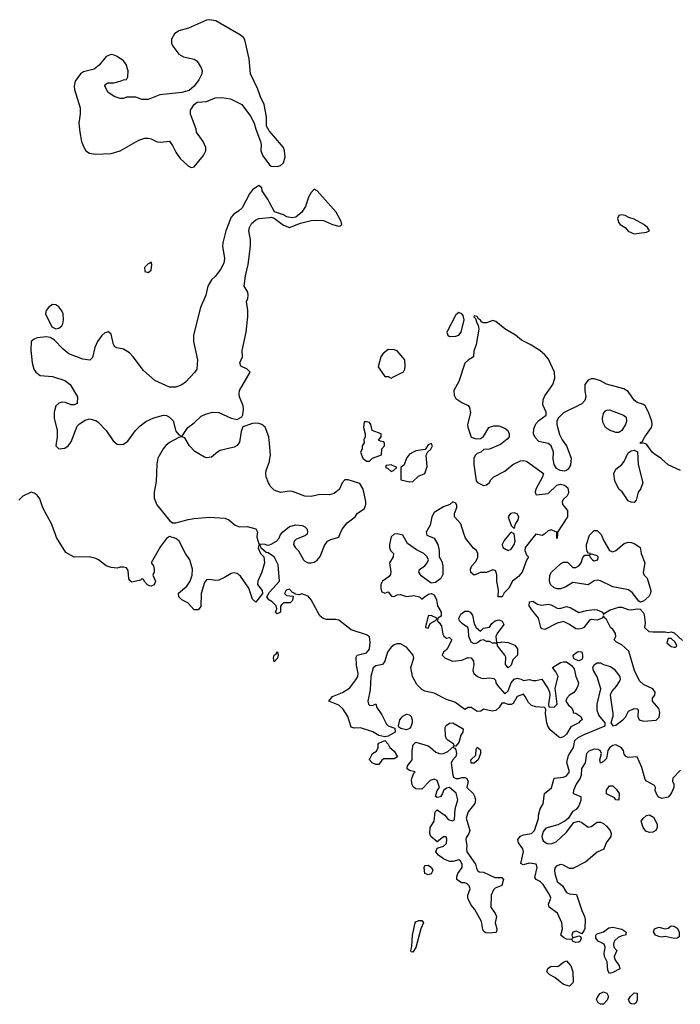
# Model space of a CAD drawing. Header units: inches. Extents: x 2396598 to 2566999, y 262085 to 451979.
# Tile 276 of 280: x 2508376 to 2512669, y 426939 to 433342. Entities that reach past the tile are written whole.
import ezdxf

# ---------------------------------------------------------------- set-up
doc = ezdxf.new("R2010")
doc.units = ezdxf.units.IN
doc.header["$MEASUREMENT"] = 0
for name, color, linetype in [('C5402', 7, 'Continuous'), ('C5403', 7, 'Continuous'), ('C5412', 7, 'Continuous'), ('C5413', 7, 'Continuous')]:
    doc.layers.add(name, color=color, linetype=linetype)

msp = doc.modelspace()

# ---------------------------------------------------------------- linework, layer by layer
at = {"layer": 'C5402', "color": 5, "elevation": 40}
for points in [[(2510000, 429868.7), (2509990, 429875.3), (2509978, 429878), (2509946, 429906), (2509942, 429922), (2509930, 429926), (2509925.4, 429905.4), (2509942, 429870), (2509962, 429850), (2509966, 429810), (2509950.6, 429749.4), (2509922.8, 429690), (2509921, 429670), (2509952, 429630), (2509954, 429610), (2509918, 429562), (2509910, 429555.3), (2509890, 429574), (2509864.8, 429644.8), (2509810, 429724), (2509790, 429741.2), (2509770, 429745.2), (2509750, 429741.2), (2509706.2, 429713.8), (2509670, 429698), (2509650, 429695.1), (2509610, 429702.7), (2509590, 429699), (2509578, 429682), (2509555.5, 429610), (2509554, 429526), (2509535.3, 429504.7), (2509510, 429504), (2509469.5, 429549.5), (2509430, 429569.5), (2509409.3, 429590), (2509407.9, 429612.1), (2509461.4, 429658.6), (2509483.6, 429690), (2509497.6, 429730), (2509498.7, 429770), (2509481.6, 429830), (2509453.6, 429870), (2509412, 429950), (2509390, 429969.4), (2509350, 429981.2), (2509330, 429969), (2509290, 429917.2), (2509231.3, 429810), (2509244.7, 429790), (2509250.8, 429770), (2509250.8, 429749.2), (2509242, 429730), (2509258, 429690), (2509250, 429668), (2509230, 429658), (2509220.4, 429660.4), (2509207.3, 429667.3), (2509186, 429690), (2509182, 429702), (2509170, 429706), (2509162, 429698), (2509104.7, 429684.7), (2509093.2, 429693.2), (2509086.3, 429706.3), (2509080.4, 429760.4), (2509070, 429778), (2509050, 429782), (2509030, 429782), (2509010, 429775.3), (2508970, 429779), (2508938, 429790), (2508888.9, 429828.9), (2508870, 429838), (2508828.4, 429848.4), (2508730, 429848), (2508676.4, 429876.4), (2508614.6, 429974.6), (2508605.5, 430000)], [(2509919.7, 430000), (2509916.9, 429976.9), (2509930, 429934), (2509968.7, 429931.3), (2509984.7, 429924.7), (2510000, 429928.2)], [(2510000, 429567.1), (2509995.3, 429570), (2509982, 429590), (2510000, 429619.6)]]:
    msp.add_lwpolyline(points, dxfattribs=at)
at = {"layer": 'C5403', "color": 5, "elevation": 40}
for points in [[(2510000, 432616.3), (2509998.3, 432618.3), (2509979.5, 432650), (2509980.7, 432710), (2509965.6, 432790), (2509941, 432841), (2509924.7, 432890), (2509875, 432990), (2509866.6, 433086.6), (2509838.9, 433210), (2509830, 433226.6), (2509810, 433242), (2509650, 433334), (2509610, 433342), (2509590, 433338), (2509473.7, 433286.3), (2509410, 433269), (2509382, 433250), (2509363.6, 433216.4), (2509362, 433190), (2509371.3, 433170), (2509410, 433118), (2509441, 433101), (2509510, 433084.7), (2509530, 433071.3), (2509556, 433030), (2509561, 433010), (2509558.8, 432990), (2509541, 432950), (2509510, 432908.7), (2509478, 432882), (2509430.7, 432869.3), (2509286.4, 432853.6), (2509210, 432822), (2509170, 432822), (2509130, 432838), (2509070, 432838), (2509050, 432829), (2509030, 432829), (2508990, 432842), (2508948, 432870), (2508928.4, 432911.6), (2508936.4, 432923.6), (2508948.9, 432931.1), (2508988.4, 432931.6), (2509030, 432942), (2509050, 432952), (2509070, 432954), (2509078, 432970), (2509082, 433010), (2509068.7, 433050), (2509050, 433074), (2509010, 433102.7), (2508990, 433112.3), (2508970, 433115.1), (2508938, 433102), (2508893.2, 433046.8), (2508859.1, 433020.9), (2508790, 433002.7), (2508771, 432990), (2508737.3, 432942.7), (2508730.4, 432910), (2508732.4, 432887.6), (2508768, 432768), (2508769.1, 432730), (2508760.9, 432670), (2508766, 432610), (2508778.4, 432550), (2508790, 432518), (2508806, 432490), (2508830, 432474.8), (2508867.7, 432467.7), (2508970.9, 432470.9), (2509028.7, 432490), (2509150, 432558.8), (2509190, 432570.8), (2509210, 432570.8), (2509230, 432566.8), (2509270, 432547.7), (2509290, 432544.9), (2509350, 432551.3), (2509370, 432524.7), (2509390, 432481), (2509419.9, 432439.9), (2509470, 432391), (2509490, 432381), (2509510, 432386), (2509570, 432458), (2509585.2, 432490), (2509586, 432510), (2509569.3, 432550), (2509526, 432610), (2509522.7, 432630), (2509486.8, 432726.8), (2509486.3, 432753.7), (2509509.3, 432790.7), (2509530, 432804.7), (2509590, 432810.8), (2509645.4, 432834.6), (2509690, 432837.1), (2509746.7, 432826.7), (2509818.8, 432790), (2509875.6, 432715.6), (2509900.5, 432670), (2509910.6, 432630), (2509941.6, 432550), (2509946, 432530), (2509943, 432490), (2509957.2, 432457.2), (2509998.5, 432398.5), (2510000, 432397.6)], [(2510000, 432153.7), (2509991.5, 432170), (2509952.3, 432230), (2509949.2, 432249.2), (2509930, 432264), (2509890, 432235.1), (2509870, 432209.5), (2509821.4, 432118.6), (2509801.1, 432098.9), (2509764.8, 432075.2), (2509750, 432057.2), (2509715.8, 431970), (2509695.8, 431890), (2509694.4, 431870), (2509706, 431790), (2509702, 431758), (2509681.6, 431718.4), (2509646.9, 431673.1), (2509623, 431650), (2509599.5, 431610), (2509585.3, 431550), (2509551.8, 431470), (2509505.7, 431290), (2509504.9, 431250), (2509530.7, 431130), (2509527.3, 431070), (2509514, 431050), (2509454.1, 430985.9), (2509430, 430967.3), (2509390, 430952), (2509350, 430952.3), (2509255.1, 430995.1), (2509180.4, 431060.4), (2509114.3, 431150), (2509090, 431175.8), (2509050, 431200.5), (2509007.6, 431207.6), (2508994.8, 431214.8), (2508986.6, 431230), (2508970, 431298), (2508952.3, 431312.3), (2508930, 431305.2), (2508910, 431289.2), (2508882, 431250), (2508864, 431210), (2508850, 431146), (2508831, 431129), (2508785.4, 431134.6), (2508695.3, 431170), (2508658.9, 431198.9), (2508600.2, 431260.2), (2508574.6, 431274.6), (2508550, 431279), (2508490, 431272.7), (2508470, 431265.2), (2508451, 431250), (2508448, 431192), (2508457.1, 431110), (2508468, 431070), (2508480.7, 431050), (2508510, 431027.7), (2508590, 431022.8), (2508670, 430996), (2508704.7, 430970), (2508751.3, 430890), (2508750, 430846), (2508730, 430838), (2508710, 430838), (2508673.6, 430853.6), (2508650, 430855.3), (2508630.9, 430849.1), (2508611.3, 430830), (2508600.7, 430790), (2508600.7, 430750), (2508618.8, 430670), (2508618.8, 430630), (2508611.3, 430571.3), (2508630, 430552), (2508670, 430556), (2508690, 430571), (2508710, 430598), (2508750, 430698), (2508765.2, 430714.8), (2508801.2, 430738.8), (2508830, 430746), (2508870, 430734.8), (2508885.2, 430725.2), (2508938.8, 430670), (2508982.5, 430602.5), (2509010, 430581), (2509030, 430578.8), (2509050, 430582.8), (2509078.4, 430601.6), (2509128.7, 430670), (2509158.6, 430701.4), (2509195.3, 430730), (2509247.3, 430752.7), (2509309.6, 430770.4), (2509330, 430768), (2509350, 430758), (2509374.4, 430734.4), (2509390, 430666.8), (2509410, 430642), (2509430, 430632), (2509469.6, 430690.4), (2509510, 430720.7), (2509556.1, 430763.9), (2509582.8, 430777.2), (2509630, 430788.8), (2509670, 430787.2), (2509750, 430750.4), (2509790, 430742.8), (2509820.2, 430759.8), (2509827, 430773), (2509829.6, 430810), (2509827.6, 430830), (2509805.6, 430890), (2509802.4, 430910), (2509805.6, 430930), (2509873.2, 431050), (2509855.3, 431070), (2509814, 431090), (2509806.6, 431110), (2509823.5, 431150), (2509822, 431190), (2509848.9, 431310), (2509859.2, 431410), (2509859.1, 431450), (2509849.6, 431510), (2509858.9, 431530), (2509861.5, 431550), (2509857.8, 431570), (2509835.8, 431610), (2509843.1, 431676.9), (2509860.5, 431750), (2509876.3, 431870), (2509875.6, 431910), (2509865.1, 431970), (2509869.6, 431990), (2509882.7, 432017.3), (2509910, 432041.6), (2509930, 432048.2), (2510000, 432056.2)], [(2510000, 430585.2), (2509996.2, 430630), (2509972, 430692), (2509949.5, 430709.5), (2509930, 430716), (2509910, 430719.3), (2509890, 430716), (2509826.4, 430693.6), (2509814.9, 430665.1), (2509804.5, 430595.5), (2509790, 430574), (2509770, 430563), (2509679.9, 430540.1), (2509661, 430530), (2509623.5, 430496.5), (2509590, 430493.2), (2509577.2, 430497.2), (2509514.2, 430534.2), (2509479.3, 430570), (2509450, 430622), (2509430, 430629), (2509410, 430625.2), (2509350, 430592.7), (2509326.2, 430573.8), (2509308.1, 430551.9), (2509274.8, 430490), (2509267.5, 430452.5), (2509262, 430338), (2509250.8, 430270), (2509250.8, 430230), (2509268, 430188), (2509350, 430084.7), (2509370, 430071.3), (2509390, 430070.8), (2509470, 430092.4), (2509510, 430098.4), (2509610, 430106.4), (2509710, 430100.5), (2509734.8, 430090), (2509775.5, 430055.5), (2509804.5, 430044.5), (2509853.6, 430046.4), (2509910.6, 430030.6), (2509921, 430010), (2509919.7, 430000)], [(2510000, 430318.7), (2509993.5, 430330), (2509978.7, 430370), (2509976.4, 430390), (2509976.8, 430410), (2509998.9, 430470), (2510000, 430475.8)], [(2508605.5, 430000), (2508583.1, 430063.1), (2508527.2, 430167.2), (2508506.3, 430226.3), (2508489.3, 430249.3), (2508470, 430264), (2508450, 430268.7), (2508396.9, 430243.1), (2508370, 430218)]]:
    msp.add_lwpolyline(points, dxfattribs=at)
for points in [[(2509230, 431766), (2509222, 431758), (2509210, 431755.3), (2509187.7, 431730), (2509190, 431704.7), (2509210, 431698), (2509230, 431714), (2509235.3, 431750)], [(2508590, 431489), (2508564, 431470), (2508547.3, 431450), (2508544, 431430), (2508584, 431344), (2508610, 431331.3), (2508630, 431336), (2508650, 431351.3), (2508656.2, 431363.8), (2508660.9, 431390), (2508658, 431430), (2508650, 431448.7), (2508630, 431475.3), (2508610, 431488.7)]]:
    msp.add_lwpolyline(points, close=True, dxfattribs=at)
at = {"layer": 'C5412', "color": 5, "elevation": 40}
for points in [[(2510000, 429928.2), (2510010, 429930.6), (2510045.2, 429950), (2510062.7, 429970), (2510069.4, 429990.6), (2510076.5, 430000)], [(2511020, 430000), (2511022, 429990), (2511070.7, 429970.7), (2511093.4, 429930), (2511102, 429890), (2511102.8, 429850), (2511119.5, 429819.5), (2511126, 429790), (2511125.8, 429734.2), (2511112.7, 429707.3), (2511077.5, 429682.5), (2511050, 429677.2), (2510984.7, 429724.7), (2510969, 429750), (2510973.6, 429766.4), (2511008.7, 429790), (2511024, 429810), (2511033.2, 429830), (2511024, 429850), (2511002, 429870), (2510955.1, 429895.1), (2510896.4, 429936.4), (2510866, 429990), (2510830, 429999.3), (2510810, 429997), (2510790, 429979), (2510779.5, 429930), (2510779.3, 429910), (2510785.5, 429890), (2510806, 429870), (2510802.8, 429850), (2510779.5, 429810), (2510788.4, 429751.6), (2510786.6, 429733.4), (2510778.3, 429721.7), (2510733, 429690), (2510723.8, 429670), (2510723, 429643), (2510730, 429622), (2510750, 429612), (2510770, 429622), (2510792.7, 429592.7), (2510810, 429592), (2510830, 429602), (2510850, 429604.7), (2510890.9, 429590.9), (2510937.3, 429597.3), (2510974, 429590), (2510990, 429574), (2511006, 429590), (2511033.6, 429606.4), (2511050, 429611.3), (2511070, 429601), (2511084, 429570), (2511090.8, 429530), (2511116, 429490), (2511116, 429464), (2511094, 429450), (2511092, 429430), (2511102.8, 429422.8), (2511117.6, 429397.6), (2511125.8, 429345.8), (2511133.4, 429333.4), (2511150, 429321), (2511170, 429324.7), (2511184.7, 429310), (2511152.5, 429247.5), (2511131.3, 429230), (2511121, 429210), (2511141, 429190), (2511190, 429170.7), (2511250, 429177.3), (2511290, 429194), (2511310, 429193.4), (2511325.5, 429170), (2511327.7, 429150), (2511320.7, 429110), (2511326.8, 429090), (2511350.8, 429070), (2511370, 429062), (2511390, 429057), (2511430, 429062.4), (2511457.1, 429057.1), (2511467.7, 429047.7), (2511470.7, 429030), (2511484, 429010), (2511530, 428958), (2511550, 428978), (2511569.6, 429030.4), (2511590, 429053), (2511610, 429059.3), (2511634.6, 429054.6), (2511650, 429046), (2511690, 429050.8), (2511710, 429044.7), (2511730, 429044.7), (2511770, 429054), (2511811, 428990), (2511818.8, 428970), (2511821, 428950), (2511812, 428892), (2511814, 428874), (2511850, 428871.3), (2511868.7, 428890), (2511856, 428996), (2511875.1, 429070), (2511861, 429101), (2511838, 429130), (2511890, 429162.8), (2511910, 429166.8), (2511930, 429166), (2511963, 429143), (2511979.9, 429119.9), (2511990.6, 429070), (2512007.3, 429030), (2512004, 429010), (2511992.7, 428987.3), (2511975.5, 428964.5), (2511950, 428949), (2511931, 428930), (2511926, 428910), (2511943.5, 428883.5), (2511962, 428870), (2511974, 428846), (2511974, 428834), (2511990, 428832), (2512022, 428810), (2512032, 428790), (2512018, 428782), (2512010, 428769.2), (2511957.3, 428742.7), (2511930, 428695.1), (2511910, 428679.6), (2511890, 428672.3), (2511878.4, 428678.4), (2511824.4, 428724.4), (2511807.8, 428747.8), (2511800.9, 428770), (2511794, 428830), (2511796.4, 428856.4), (2511788.4, 428868.4), (2511730, 428873.6), (2511702.6, 428882.6), (2511682.3, 428902.3), (2511662, 428942), (2511650, 428955.3), (2511610, 428942), (2511583.6, 428896.4), (2511570, 428888), (2511550, 428888.7), (2511530, 428898), (2511510, 428898), (2511491.3, 428870), (2511470, 428849), (2511445.6, 428845.6), (2511390, 428858), (2511374, 428846), (2511350, 428842.7), (2511310, 428868.7), (2511290, 428868.7), (2511270, 428857.2), (2511203.8, 428903.8), (2511150, 428921.3), (2511070, 428962.6), (2511010, 428976.3), (2510990, 428986), (2510958, 429018), (2510929.6, 429070.4), (2510917, 429130), (2510938, 429190), (2510932.3, 429210), (2510890, 429260.9), (2510850, 429283.7), (2510830, 429283.7), (2510810, 429277), (2510790, 429262.7), (2510765.5, 429230), (2510748, 429170), (2510733.4, 429150), (2510690, 429141.2), (2510673.4, 429126.6), (2510657.1, 429070), (2510654.8, 428985.2), (2510638, 428910), (2510642, 428890), (2510650, 428884.7), (2510670, 428882), (2510690, 428894), (2510698, 428870), (2510730, 428821), (2510760.5, 428760.5), (2510770.6, 428750.6), (2510814.8, 428734.8), (2510816, 428710), (2510770, 428682), (2510750, 428678), (2510710, 428688), (2510671.7, 428711.7), (2510590, 428738), (2510550, 428734), (2510530, 428742), (2510509.4, 428810), (2510479.1, 428859.1), (2510450, 428885.2), (2510386, 428910), (2510410, 428942), (2510472.9, 428967.1), (2510522, 428998), (2510561.2, 429050), (2510572.7, 429070), (2510576, 429090), (2510565.6, 429145.6), (2510563.6, 429196.4), (2510570, 429210.7), (2510630, 429224.2), (2510650, 429248), (2510653.8, 429293.8), (2510649.2, 429329.2), (2510630, 429341.2), (2510530, 429375.1), (2510450, 429437.2), (2510430, 429441.2), (2510370, 429440.9), (2510347.5, 429447.5), (2510326.2, 429466.2), (2510270, 429568.7), (2510250, 429594), (2510210, 429608.7), (2510190, 429602), (2510166, 429606), (2510166, 429610), (2510150, 429618), (2510130, 429639), (2510107.1, 429632.9), (2510098, 429610), (2510110, 429598), (2510154, 429594), (2510150, 429566), (2510134, 429550), (2510091, 429549), (2510079.8, 429540.2), (2510071.1, 429528.9), (2510071.3, 429490), (2510050, 429478), (2510038, 429490), (2510048, 429510), (2510042, 429530), (2510016.6, 429556.6), (2510000, 429567.1)], [(2510244.5, 430000), (2510243.5, 429996.5), (2510232.8, 429987.2), (2510170, 429960.9), (2510159.1, 429950), (2510155.5, 429930), (2510167.4, 429907.4), (2510188.5, 429888.5), (2510220.7, 429830), (2510230, 429820.7), (2510250, 429810.6), (2510270, 429810.5), (2510290, 429815.5), (2510310, 429828.4), (2510329.7, 429850.3), (2510357.5, 429922.5), (2510376, 429950), (2510398.3, 429961.7), (2510450, 429977.3), (2510459.5, 430000)], [(2511791.9, 430000), (2511790, 429998), (2511771.1, 429988.9), (2511730, 429996), (2511710, 429972.7), (2511661.3, 429910), (2511659.1, 429890), (2511670, 429862), (2511682, 429850), (2511670, 429828), (2511642.4, 429750), (2511618, 429722), (2511578.4, 429690), (2511554.9, 429645.1), (2511525.4, 429614.6), (2511512, 429590), (2511490, 429588), (2511486, 429590), (2511488.7, 429631.3), (2511478, 429690), (2511478, 429730), (2511470, 429759), (2511450, 429764), (2511410, 429748), (2511370, 429748), (2511330, 429729), (2511307, 429747), (2511305.2, 429770), (2511314, 429790), (2511340.2, 429819.8), (2511352.7, 429847.3), (2511353.2, 429870), (2511345.2, 429890), (2511326, 429906), (2511273.2, 429970), (2511263.6, 430000)], [(2511562.4, 430000), (2511524, 429956), (2511510.8, 429930), (2511516, 429910), (2511536.7, 429896.7), (2511550, 429890.6), (2511570, 429899.1), (2511589.5, 429930), (2511595.1, 429950), (2511590, 429998), (2511586.3, 430000)], [(2512148.8, 430000), (2512154.1, 429994.1), (2512172.5, 429952.5), (2512210, 429891.3), (2512223.5, 429883.5), (2512230, 429881), (2512250, 429890.7), (2512304, 429936), (2512330, 429944.9), (2512350, 429943.1), (2512373.1, 429933.1), (2512407.7, 429910), (2512414.9, 429870), (2512439.5, 429810), (2512428.2, 429748.2), (2512434.8, 429730), (2512453.4, 429710), (2512477.3, 429630), (2512476.3, 429610), (2512466.6, 429593.4), (2512430, 429561.2), (2512410, 429554), (2512400.2, 429560.2), (2512356.9, 429616.9), (2512333.6, 429633.6), (2512230, 429653.3), (2512150, 429693.6), (2512130, 429697), (2512110, 429692), (2512070, 429666.6), (2511970, 429682.7), (2511924.9, 429655.1), (2511890, 429642), (2511870, 429640.7), (2511850, 429647.3), (2511825.6, 429670), (2511818.7, 429690), (2511820.9, 429730), (2511831.5, 429748.5), (2511890, 429803), (2511910, 429815.5), (2511935.3, 429815.3), (2511970, 429779.1), (2511990, 429779.5), (2512009.3, 429790), (2512024.7, 429810), (2512035.1, 429844.9), (2512050, 429861), (2512079.6, 429859.6), (2512082, 429850), (2512098, 429830), (2512110, 429822.8), (2512134, 429830), (2512135.3, 429850), (2512130, 429855.3), (2512094, 429866), (2512082, 429862), (2512086, 429870), (2512073.6, 429873.6), (2512064.7, 429884.7), (2512059.3, 429910), (2512059.5, 429930), (2512079.6, 429990), (2512090, 430000)], [(2511871, 430000), (2511870, 429968), (2511866, 429970), (2511866, 430000)], [(2510000, 429619.6), (2510000.2, 429619.8), (2510064.5, 429690), (2510056.1, 429796.1), (2510030, 429848.7), (2510000, 429868.7)], [(2512670, 428462), (2512621, 428410), (2512618.8, 428390), (2512626.8, 428370), (2512627.3, 428350), (2512610.4, 428309.6), (2512590, 428286), (2512550, 428278), (2512530, 428286), (2512518.4, 428298.4), (2512506.6, 428330), (2512509, 428350), (2512501.2, 428361.2), (2512449.6, 428389.6), (2512440.5, 428400.5), (2512418.6, 428478.6), (2512390, 428548), (2512330, 428545.2), (2512318, 428550), (2512305.6, 428565.6), (2512301.2, 428590), (2512285.2, 428610), (2512250, 428627), (2512230, 428622.9), (2512210.7, 428610), (2512198, 428590), (2512190, 428538), (2512170, 428518), (2512150, 428508), (2512146, 428530), (2512157.2, 428570), (2512149.2, 428590), (2512135.8, 428595.8), (2512110, 428598), (2512074.4, 428585.6), (2512060.3, 428570), (2512051, 428510), (2512026.6, 428473.4), (2512025.5, 428430), (2512019.3, 428410), (2511992.7, 428370), (2511974.8, 428330), (2511974, 428310), (2512022, 428290), (2512023.6, 428263.6), (2512011, 428230), (2511993.4, 428206.6), (2511967.9, 428192.1), (2511942.8, 428150), (2511918.8, 428130), (2511874.3, 428105.7), (2511795.6, 428084.4), (2511778, 428062), (2511770.2, 428030), (2511772.9, 428010), (2511779.9, 427999.9), (2511805.1, 427985.1), (2511830, 427983.7), (2511863.5, 427996.5), (2511930, 428058), (2511978, 428122), (2512009.3, 428130.7), (2512030, 428122), (2512070, 428090.8), (2512090, 428094.8), (2512130, 428122.8), (2512150, 428124), (2512170, 428114.8), (2512190, 428097.3), (2512212.7, 428070), (2512220.4, 428050), (2512217.1, 428030), (2512187.3, 427990), (2512172, 427948), (2512130, 427929.4), (2512055.1, 427864.9), (2511970, 427822), (2511950, 427822), (2511910, 427843.7), (2511890, 427849.3), (2511863, 427837), (2511854.4, 427825.6), (2511850.8, 427810), (2511854, 427790), (2511870, 427738), (2511904, 427710), (2511930, 427666), (2511950, 427657), (2511994.2, 427654.2), (2512028.9, 427548.9), (2512046.4, 427510), (2512050.4, 427490), (2512048.1, 427431.9), (2512043.5, 427416.5), (2512030, 427398), (2511994, 427414), (2511970, 427408), (2511964, 427390), (2511970, 427372), (2512010, 427384.7), (2512019.8, 427379.8), (2512024.7, 427370), (2512018.8, 427350), (2512010, 427343.7), (2511990, 427342), (2511969, 427350), (2511966, 427366), (2511958.8, 427361.2), (2511930, 427362.9), (2511910, 427372.7), (2511892.7, 427390), (2511903.1, 427430), (2511899.3, 427470), (2511871, 427531), (2511817.2, 427570), (2511812.3, 427590), (2511827.3, 427630), (2511820.5, 427650), (2511778.5, 427718.5), (2511757.8, 427737.8), (2511732.7, 427750), (2511724.2, 427764.2), (2511738.4, 427830), (2511732.7, 427850), (2511690, 427856.3), (2511647.3, 427847.3), (2511634, 427854), (2511649.6, 427930), (2511645.1, 427950), (2511618, 427990), (2511613.6, 428010), (2511630, 428032.7), (2511650, 428042.4), (2511702, 428050), (2511722.7, 428070), (2511747.3, 428147.3), (2511748.7, 428170), (2511759.5, 428210), (2511778, 428242), (2511786.3, 428310), (2511833.1, 428346.9), (2511849.4, 428410.6), (2511910, 428417.1), (2511930, 428424.4), (2511949.5, 428450), (2511932, 428512), (2511942.3, 428557.7), (2511974.3, 428610), (2511984.2, 428655.8), (2512005.2, 428674.8), (2512045.4, 428694.6), (2512181.2, 428750), (2512181.2, 428770), (2512140.5, 428820.5), (2512129.2, 428850), (2512129.4, 428890.6), (2512152.3, 428990), (2512130, 429068.7), (2512104.5, 429110), (2512102, 429130), (2512111.8, 429148.2), (2512130, 429159.1), (2512150, 429160.7), (2512170, 429148), (2512215.3, 429135.2), (2512239, 429119), (2512276.3, 429070), (2512279.1, 429050), (2512276.1, 429043.9), (2512252, 429008), (2512223.4, 428976.6), (2512213, 428950), (2512231, 428830), (2512231, 428810), (2512217.3, 428770), (2512230, 428751), (2512250, 428754), (2512295.3, 428790), (2512312.7, 428807.3), (2512333.6, 428846.4), (2512370, 428862.8), (2512390, 428861), (2512394.9, 428854.9), (2512393.4, 428810), (2512401, 428790), (2512430, 428779.5), (2512513.5, 428786.5), (2512532.8, 428807.2), (2512537.3, 428837.3), (2512530, 428862.7), (2512489, 428910), (2512489.2, 428930), (2512504, 428950), (2512505.2, 428970), (2512491.4, 428991.4), (2512430, 429019.6), (2512403.7, 429043.7), (2512371, 429111), (2512334.8, 429234.8), (2512290, 429276), (2512254.5, 429294.5), (2512239, 429310), (2512249.5, 429330), (2512247.8, 429350), (2512233.7, 429373.7), (2512216.2, 429390), (2512190, 429442), (2512178, 429450), (2512170, 429466), (2512162, 429450), (2512130, 429437.2), (2512090, 429442), (2512081, 429439), (2512042, 429390), (2512030, 429382.4), (2512010, 429378.9), (2511990, 429382), (2511950, 429409.6), (2511910, 429427.8), (2511870, 429418), (2511790, 429376.9), (2511770, 429382), (2511762.9, 429390), (2511747.2, 429450), (2511703.5, 429503.5), (2511687.6, 429530), (2511690, 429556), (2511710, 429560.4), (2511740.6, 429540.6), (2511770, 429534.6), (2511810, 429540.8), (2511830, 429537.6), (2511870, 429516.4), (2511886.6, 429513.4), (2511930, 429526), (2511958, 429518), (2512010, 429486.8), (2512060.2, 429499.8), (2512110, 429506), (2512130, 429504), (2512164.7, 429490), (2512170, 429474), (2512176.4, 429483.6), (2512214.5, 429505.5), (2512270, 429521.7), (2512290, 429522.6), (2512330, 429507), (2512350, 429504.4), (2512390, 429511.3), (2512407.9, 429507.9), (2512428.2, 429488.2), (2512434.4, 429474.4), (2512442, 429418), (2512437.3, 429390), (2512464.4, 429364.4), (2512490, 429360.5), (2512570, 429362), (2512590, 429357.3), (2512610, 429361), (2512630, 429356), (2512684.7, 429304.7)]]:
    msp.add_lwpolyline(points, dxfattribs=at)
for points in [[(2511370, 429366.8), (2511390, 429384.7), (2511428.9, 429391.1), (2511444.1, 429415.9), (2511466.3, 429433.7), (2511490, 429439.3), (2511510.7, 429430), (2511522, 429410), (2511478.8, 429350), (2511471.3, 429330), (2511474, 429294), (2511492, 429292), (2511510, 429297.3), (2511550, 429293), (2511594.7, 429274.7), (2511610.3, 429250), (2511610.3, 429209.7), (2511581.4, 429178.6), (2511570, 429144), (2511550, 429127), (2511532.7, 429150), (2511535.9, 429195.9), (2511529.4, 429210), (2511482, 429270), (2511482, 429282), (2511470, 429288), (2511448, 429288), (2511430, 429298), (2511410, 429298), (2511390, 429308.7), (2511370, 429304), (2511350.7, 429289.3), (2511330, 429284), (2511310, 429295.3), (2511295.1, 429330), (2511293.6, 429373.6), (2511288.9, 429388.9), (2511252.9, 429412.9), (2511233.6, 429433.6), (2511229, 429450), (2511242.9, 429477.1), (2511270, 429494.9), (2511290, 429496.4), (2511302.8, 429490), (2511318, 429470), (2511330, 429414), (2511342, 429390)], [(2511050, 429468), (2511030, 429466), (2511014, 429394), (2511014, 429390), (2511030, 429386), (2511044.7, 429415.3), (2511082, 429438), (2511086, 429450)], [(2512610, 429318), (2512590, 429318), (2512582.8, 429290), (2512610, 429266), (2512630, 429262), (2512638, 429262), (2512646, 429270), (2512635.3, 429295.3)], [(2510030, 429166), (2510025.2, 429190), (2510029.2, 429210), (2510042, 429218), (2510051.6, 429231.6), (2510056, 429210), (2510051, 429191)], [(2512010, 429173.2), (2511982.7, 429182.7), (2511975.3, 429190), (2511974, 429210), (2511998, 429230), (2512010, 429233.4), (2512030, 429230.8), (2512034.8, 429210), (2512034.8, 429190), (2512030, 429182)], [(2510890, 428723.7), (2510852.1, 428732.1), (2510840.9, 428740.9), (2510837.2, 428750), (2510847.3, 428790), (2510866.5, 428813.5), (2510890, 428826.7), (2510910, 428822.4), (2510921.3, 428810), (2510927.2, 428790), (2510927, 428770), (2510917.4, 428742.6), (2510910, 428732.7)], [(2511210, 428618), (2511200.4, 428620.4), (2511198, 428630), (2511157.6, 428657.6), (2511150, 428665.2), (2511143.7, 428683.7), (2511141.4, 428738.6), (2511147, 428753), (2511170, 428768.2), (2511190, 428770.7), (2511257.3, 428730), (2511257.1, 428710), (2511243, 428690), (2511230, 428642)], [(2510810, 428535.3), (2510743.6, 428536.4), (2510730, 428526), (2510710, 428498), (2510690, 428498), (2510666, 428510), (2510648.4, 428528.4), (2510648.4, 428531.6), (2510668, 428570), (2510694, 428586), (2510705.2, 428610), (2510705.2, 428630), (2510710, 428638), (2510750, 428654), (2510770, 428632), (2510782, 428610), (2510810, 428584.7), (2510830.7, 428549.3)], [(2511110, 428567.7), (2511130, 428570.6), (2511157.6, 428582.4), (2511198, 428618), (2511194, 428610), (2511204.7, 428604.7), (2511210, 428594), (2511214, 428570), (2511210.5, 428550), (2511190.4, 428529.6), (2511180.5, 428510), (2511190.6, 428430), (2511196.3, 428416.3), (2511210, 428406.8), (2511230, 428407.3), (2511250, 428414.9), (2511270, 428414.9), (2511278.8, 428410), (2511290.7, 428390), (2511281, 428350), (2511322.8, 428310), (2511332.7, 428292.7), (2511337.3, 428270), (2511334.8, 428245.2), (2511291.3, 428190), (2511278, 428150), (2511300.7, 428070), (2511296, 428050), (2511278, 428022), (2511276, 428010), (2511282.8, 427970), (2511278.8, 427950), (2511282.8, 427930), (2511339.1, 427850), (2511343.8, 427823.8), (2511350.5, 427810.5), (2511361.6, 427801.6), (2511390, 427798.4), (2511463.4, 427763.4), (2511510, 427763.7), (2511520.3, 427750), (2511510, 427712.7), (2511465.3, 427694.7), (2511455.3, 427684.7), (2511440.5, 427650), (2511438, 427570), (2511466.8, 427530), (2511475.5, 427510), (2511466.8, 427470), (2511476.3, 427430), (2511474.8, 427410), (2511470, 427407.3), (2511430, 427401.6), (2511404.9, 427404.9), (2511392.1, 427412.1), (2511385.8, 427425.8), (2511378.3, 427478.3), (2511334.8, 427554.8), (2511310, 427584), (2511289.6, 427629.7), (2511289.5, 427650), (2511303.7, 427690), (2511297.2, 427710), (2511283.3, 427723.3), (2511270, 427729.5), (2511248, 427730), (2511218, 427750), (2511217.2, 427770), (2511224, 427790), (2511252.3, 427830), (2511252, 427850), (2511241.2, 427870), (2511230, 427879.3), (2511190, 427869), (2511170, 427869), (2511130, 427885.2), (2511097.2, 427910), (2511081.2, 427930), (2511090, 427954), (2511130, 427966.8), (2511150, 427986), (2511152.9, 428012.9), (2511148, 428028), (2511130, 428028.7), (2511090, 427995.3), (2511049, 428030), (2511041.2, 428050), (2511044, 428090), (2511069.2, 428130.8), (2511075.3, 428190), (2511090, 428204.7), (2511138.8, 428170), (2511160.7, 428140.7), (2511188, 428132), (2511202, 428138), (2511207, 428210), (2511223.7, 428270), (2511212.5, 428312.5), (2511170, 428349), (2511150, 428344), (2511131.3, 428330), (2511124.7, 428310), (2511110, 428288), (2511090, 428284), (2511078, 428290), (2511089.2, 428330), (2511104, 428350), (2511090, 428394), (2511070, 428404), (2511044.5, 428395.5), (2510990, 428338), (2510950, 428341.2), (2510932.7, 428352.7), (2510926, 428366), (2510923.2, 428396.8), (2510926, 428414), (2510938, 428442), (2510946, 428450), (2510910, 428459), (2510895.3, 428470), (2510895.3, 428475.3), (2510897.2, 428490), (2510926.6, 428530), (2510926.6, 428590), (2510932.3, 428627.7), (2510950, 428644), (2511030, 428619.3), (2511046.8, 428610), (2511079.5, 428579.5)], [(2511330, 428506.6), (2511310, 428507), (2511307.8, 428530), (2511340.2, 428559.8), (2511343.7, 428596.3), (2511350, 428612), (2511370, 428594), (2511370.5, 428569.5), (2511354.8, 428530)], [(2512270, 428266), (2512250, 428268), (2512242, 428282), (2512190, 428308), (2512190, 428332), (2512210, 428361), (2512230, 428361), (2512255.3, 428335.3), (2512271, 428310)], [(2512470, 428056.2), (2512445.9, 428065.9), (2512427.3, 428090), (2512416, 428130), (2512429.2, 428150), (2512450, 428167.3), (2512470, 428170.6), (2512495.8, 428155.8), (2512519.3, 428110), (2512519.3, 428090), (2512510, 428069.5), (2512490, 428058.4)], [(2511030, 427781.2), (2511009.3, 427790), (2511004, 427830), (2511010, 427842), (2511030, 427844.7), (2511052, 427830), (2511062, 427810), (2511050, 427788)], [(2510930, 427278), (2510920.4, 427280.4), (2510918, 427290), (2510925.2, 427314.8), (2510929.6, 427390), (2510946.6, 427470), (2510950, 427476), (2510970, 427484.7), (2510990, 427484.7), (2511001, 427470), (2510982.8, 427430), (2510950.7, 427309.3)], [(2512210, 427139), (2512198.6, 427158.6), (2512194.9, 427214.9), (2512177, 427250), (2512173.6, 427270), (2512180.5, 427310), (2512175.1, 427330), (2512136, 427350), (2512120.7, 427370), (2512120.9, 427390), (2512130, 427398), (2512170, 427410.5), (2512204, 427436), (2512230, 427442), (2512288.5, 427428.5), (2512316, 427410), (2512316.9, 427403.1), (2512314, 427390), (2512290, 427385.6), (2512266.1, 427373.9), (2512244.9, 427355.1), (2512238.3, 427341.7), (2512235.3, 427330), (2512238.4, 427310), (2512256, 427290), (2512240.4, 427250), (2512243.8, 427230), (2512272, 427190), (2512276.3, 427170), (2512230, 427146.6)], [(2512630, 427367.3), (2512570, 427379.3), (2512550, 427376), (2512530, 427380.9), (2512509, 427390), (2512495.3, 427410), (2512502, 427430), (2512530, 427440.7), (2512570, 427430.7), (2512590, 427434.8), (2512610, 427450.6), (2512630, 427448), (2512650, 427435.5), (2512661.6, 427410), (2512661, 427379), (2512650, 427369.3)], [(2511950, 427058), (2511910, 427069), (2511854, 427114), (2511821.2, 427130), (2511801.2, 427150), (2511807.7, 427172.3), (2511830, 427186.8), (2511874, 427186), (2511910, 427214), (2511930, 427222), (2511957.1, 427190), (2511970.8, 427150), (2511973, 427087), (2511970, 427078)], [(2512170, 426939.3), (2512150, 426941.2), (2512135.3, 426950), (2512125.2, 426970), (2512133.2, 426990), (2512149.5, 427010.5), (2512170, 427020.7), (2512191.8, 427011.8), (2512202, 426990), (2512194.4, 426965.6)], [(2512370, 426939.5), (2512350, 426941.6), (2512340.7, 426950), (2512332.3, 426970), (2512345.1, 426990), (2512370, 427013), (2512390, 427010.8), (2512390, 426968.7), (2512382, 426950)]]:
    msp.add_lwpolyline(points, close=True, dxfattribs=at)
at = {"layer": 'C5413', "color": 5, "elevation": 40}
for points in [[(2510000, 432397.6), (2510010.6, 432390.6), (2510050, 432388), (2510070, 432394), (2510090, 432411), (2510100.5, 432450), (2510098, 432490), (2510090, 432511.8), (2510000, 432616.3)], [(2510000, 432056.2), (2510010, 432057.3), (2510030, 432051.3), (2510090, 432006.8), (2510130, 431991.3), (2510200.1, 432019.9), (2510270, 432035.5), (2510302.4, 432037.6), (2510350, 432036.4), (2510410, 432010.6), (2510450, 431998.8), (2510458.6, 432001.4), (2510468.7, 432010), (2510466, 432030), (2510432, 432090), (2510310, 432229.3), (2510290, 432239), (2510270, 432217.2), (2510252.1, 432187.9), (2510233.7, 432126.3), (2510210.4, 432089.6), (2510170, 432057.2), (2510147.1, 432052.9), (2510110, 432060.9), (2510090, 432073.6), (2510032.3, 432092.3), (2510000, 432153.7)], [(2512671, 430411), (2512590, 430447.3), (2512547, 430487), (2512499.5, 430519.5), (2512486.6, 430530), (2512450, 430582), (2512430, 430588), (2512410, 430586), (2512410, 430594), (2512422, 430598), (2512439, 430630), (2512482.7, 430690), (2512486.6, 430710), (2512484.5, 430730), (2512463.6, 430790), (2512441.2, 430830), (2512430, 430839.3), (2512390, 430852.3), (2512370, 430867), (2512330, 430923.7), (2512302.6, 430942.6), (2512190, 430972.8), (2512150, 430993.3), (2512110, 431006.6), (2512090, 431006), (2512070, 430997.2), (2512048.4, 430970), (2512048.5, 430930), (2512056.4, 430890), (2512050, 430866), (2512030, 430845.1), (2511910, 430785.2), (2511874.8, 430750), (2511867.9, 430732.1), (2511868, 430710), (2511884.5, 430644.5), (2511901, 430610), (2511930.5, 430570.5), (2511960.5, 430490), (2511955.2, 430444.8), (2511941.1, 430418.9), (2511930.4, 430409.6), (2511914.2, 430405.8), (2511889.6, 430409.6), (2511864.4, 430424.4), (2511849.5, 430449.5), (2511843.3, 430483.3), (2511844.5, 430530), (2511829.2, 430570), (2511810, 430586), (2511750, 430598.4), (2511725.1, 430625.1), (2511714.7, 430650), (2511717.7, 430682.3), (2511730, 430714.8), (2511750, 430736.3), (2511797.2, 430770), (2511797.2, 430790), (2511776.6, 430836.6), (2511778, 430870), (2511790, 430896.3), (2511840.5, 430970), (2511854.7, 431010), (2511851.3, 431050), (2511813.5, 431133.5), (2511790, 431163.6), (2511756.2, 431190), (2511693.6, 431230), (2511638.1, 431258.1), (2511598.3, 431290), (2511530, 431330.8), (2511470, 431380.3), (2511450, 431385.1), (2511410, 431371.2), (2511390, 431371.8), (2511377, 431377), (2511370, 431388.7), (2511357.2, 431397.2), (2511350, 431412.7), (2511330, 431415.3), (2511326.8, 431410), (2511338.8, 431398.8), (2511347.3, 431370), (2511356.3, 431356.3), (2511359.1, 431330), (2511342, 431230), (2511327.1, 431187.1), (2511324.7, 431150), (2511290, 431129), (2511270, 431108.7), (2511230.6, 430989.4), (2511197.3, 430930), (2511199.8, 430899.8), (2511210, 430878), (2511250, 430852), (2511290, 430834), (2511299.6, 430819.6), (2511306, 430786), (2511287.3, 430710), (2511287.5, 430692.5), (2511310, 430626.8), (2511343.1, 430616.9), (2511370, 430618), (2511390, 430631.3), (2511425.2, 430690), (2511458.4, 430701.6), (2511490, 430700.4), (2511530, 430686), (2511548, 430670), (2511558, 430650), (2511556.3, 430630), (2511545.1, 430614.9), (2511499.9, 430580.1), (2511430, 430549), (2511392.7, 430547.3), (2511374, 430530), (2511350, 430522), (2511338, 430510), (2511327.7, 430490), (2511327.7, 430450), (2511343.6, 430343.6), (2511351.6, 430331.6), (2511390, 430312), (2511410, 430318), (2511428, 430330), (2511438, 430350), (2511458, 430370), (2511530, 430406), (2511582, 430450), (2511630, 430472.7), (2511650, 430474.9), (2511670.4, 430470.4), (2511781, 430390), (2511774.8, 430370), (2511730.8, 430290), (2511726, 430270), (2511732, 430252), (2511810, 430261.3), (2511865.9, 430314.1), (2511890, 430322.4), (2511916, 430316), (2511937.7, 430297.7), (2511943.8, 430270), (2511941.1, 430258.9), (2511934, 430246), (2511910, 430225.2), (2511902.4, 430210), (2511903.8, 430190), (2511935.8, 430150), (2511936, 430110), (2511871.3, 430010), (2511871, 430000)], [(2510000, 430475.8), (2510006.3, 430510), (2510000, 430585.2)], [(2510459.5, 430000), (2510471.5, 430028.5), (2510505.2, 430070), (2510555.3, 430110), (2510570, 430131), (2510616.2, 430163.8), (2510626.6, 430190), (2510626.6, 430210), (2510609.3, 430289.3), (2510585.6, 430325.6), (2510510, 430349.2), (2510490, 430349), (2510471, 430330), (2510454.8, 430290), (2510419.7, 430260.3), (2510390, 430252.4), (2510325.7, 430254.3), (2510270, 430240.9), (2510230, 430243.6), (2510150, 430274.5), (2510130, 430276.2), (2510070, 430268.4), (2510030, 430283.1), (2510006.8, 430306.8), (2510000, 430318.7)], [(2511263.6, 430000), (2511243.2, 430063.2), (2511202, 430110), (2511202, 430130), (2511218, 430170), (2511216.4, 430183.6), (2511210, 430198), (2511190, 430206), (2511171.6, 430188.4), (2511130, 430175.3), (2511070, 430137.2), (2511054.8, 430110), (2511044, 430056), (2511018, 430010), (2511020, 430000)], [(2510076.5, 430000), (2510084, 430010), (2510130, 430045.5), (2510170, 430056.3), (2510211.9, 430051.9), (2510230, 430044.9), (2510244.9, 430030), (2510247.3, 430010), (2510244.5, 430000)], [(2511586.3, 430000), (2511570, 430008.7), (2511562.4, 430000)], [(2511866, 430000), (2511866, 430010), (2511830, 430024), (2511810, 430019), (2511791.9, 430000)], [(2512090, 430000), (2512110, 430019.3), (2512130, 430020.5), (2512148.8, 430000)]]:
    msp.add_lwpolyline(points, dxfattribs=at)
for points in [[(2512290, 432074), (2512270, 432069.2), (2512262, 432050), (2512270, 432020.7), (2512279.1, 432010), (2512310.3, 431990.3), (2512330, 431966.3), (2512370, 431950.3), (2512450, 431959.3), (2512469.2, 431970), (2512457, 431990), (2512431.8, 432010), (2512370, 432044.8), (2512334.7, 432054.7), (2512310, 432067.8)], [(2511230, 431439), (2511210, 431422), (2511151, 431310), (2511158, 431290), (2511170, 431282.8), (2511210, 431283), (2511230, 431291), (2511245.2, 431310), (2511265.2, 431390), (2511258, 431418), (2511250, 431429)], [(2510770, 431198), (2510736, 431170), (2510722.8, 431150), (2510704.7, 431084.7), (2510750, 431022), (2510770, 431022), (2510790, 431012), (2510810, 431022), (2510870, 431052), (2510879, 431070), (2510882, 431090), (2510879, 431130), (2510830, 431188.7), (2510810, 431195.3)], [(2512270, 430657.4), (2512250, 430658.7), (2512210, 430673.3), (2512183.6, 430690), (2512165.7, 430725.7), (2512163, 430750), (2512170, 430781), (2512182.2, 430797.7), (2512190, 430803.8), (2512210, 430804.2), (2512301, 430770), (2512316.5, 430756.5), (2512318.7, 430730), (2512313.7, 430710), (2512290, 430669.6)], [(2510630, 430728), (2510614, 430726), (2510611.3, 430690), (2510622, 430650), (2510622, 430630), (2510612, 430610), (2510614, 430590), (2510602, 430570), (2510602, 430550), (2510591.3, 430530), (2510606, 430490), (2510630, 430471.3), (2510650, 430471.3), (2510669.3, 430490.7), (2510728, 430512), (2510728.9, 430551.1), (2510746, 430570), (2510746, 430590), (2510738, 430598), (2510720.4, 430600.4), (2510708.4, 430608.4), (2510726, 430630), (2510726, 430650), (2510666, 430670), (2510659, 430710), (2510650, 430722)], [(2511050, 430586), (2511030, 430578), (2511012, 430548), (2510950, 430538.4), (2510910, 430517.2), (2510890.8, 430490), (2510873.7, 430446.3), (2510852, 430430), (2510854, 430350), (2510910, 430337.3), (2510930, 430338.8), (2510967, 430373), (2511010, 430391.3), (2511024.1, 430435.9), (2511017.2, 430510), (2511028, 430532), (2511048, 430550), (2511058, 430570)], [(2512370, 430202), (2512350, 430204), (2512330, 430214), (2512291.3, 430271.3), (2512269.4, 430290), (2512244.2, 430344.2), (2512237.7, 430390), (2512250, 430419.3), (2512289.6, 430450), (2512303.6, 430470), (2512330, 430524.7), (2512350, 430538), (2512370, 430542), (2512391.3, 430531.3), (2512394.9, 430450), (2512425.5, 430330), (2512410.8, 430290), (2512396, 430270), (2512382, 430218)], [(2510790, 430448), (2510758, 430442), (2510754, 430430), (2510766, 430426), (2510790, 430404.7), (2510806, 430410), (2510826, 430430)], [(2511590, 430134.5), (2511566.8, 430130), (2511550.8, 430110), (2511570, 430052), (2511590, 430034), (2511597.5, 430062.5), (2511616.2, 430090), (2511619.5, 430110), (2511610, 430129)]]:
    msp.add_lwpolyline(points, close=True, dxfattribs=at)

doc.saveas('drawing.dxf')
